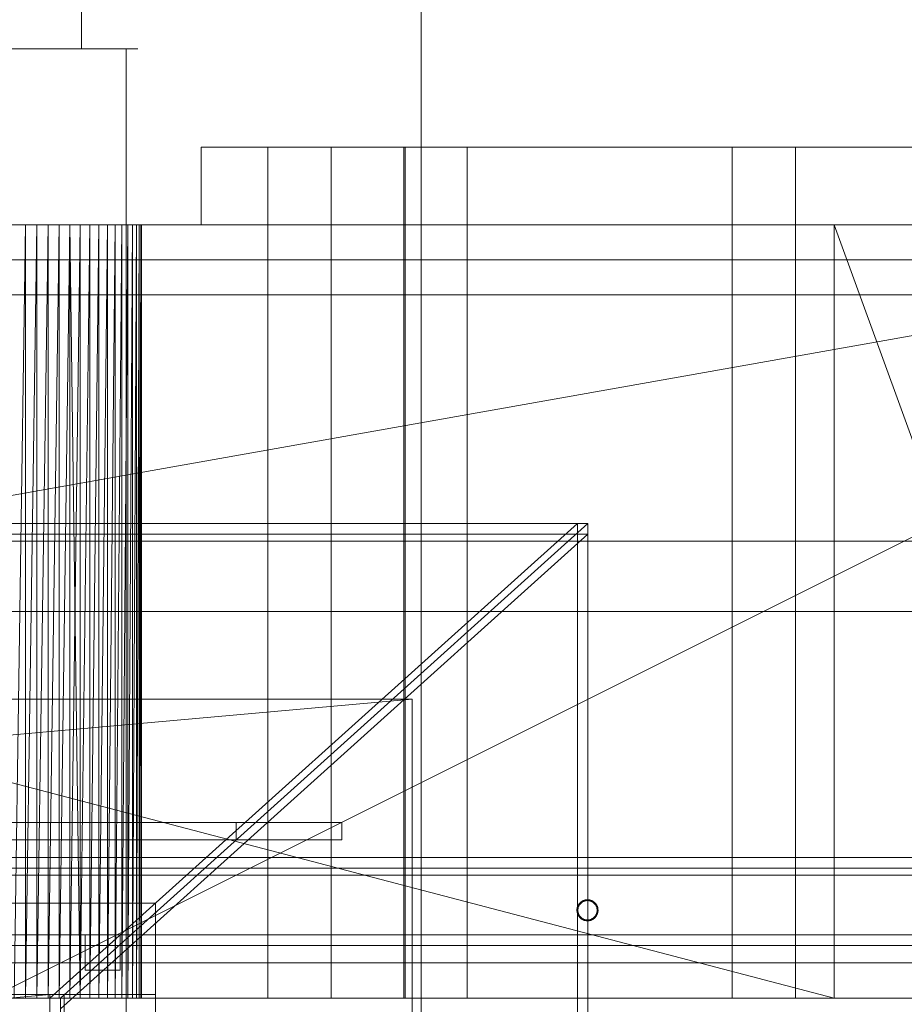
# Model space of a CAD drawing. Header units: millimetres. Extents: x -2233 to 65662, y -50530 to 6847.
# Tile 496 of 656: x 25038 to 25290, y -17792 to -17512. Entities that reach past the tile are written whole.
import ezdxf

# ---------------------------------------------------------------- set-up
doc = ezdxf.new("R2010")
doc.units = ezdxf.units.MM
for name, color, linetype, lineweight in [('COTAS_P', 1, 'Continuous', 0), ('superior_briquetadora', 7, 'Continuous', 0), ('superior_C02-briq', 7, 'Continuous', 0), ('superior_C05', 7, 'Continuous', 0)]:
    doc.layers.add(name, color=color, linetype=linetype, lineweight=lineweight)
doc.dimstyles.new('R19_100', dxfattribs={"dimtxt": 250, "dimasz": 150, "dimexe": 150, "dimexo": 80, "dimgap": 100, "dimtad": 1, "dimtih": 1, "dimtoh": 1, "dimdsep": 46, "dimcen": 0.09, "dimadec": 0, "dimazin": 0, "dimtfac": 1, "dimtdec": 4, "dimtofl": 0, "dimtmove": 0, "dimatfit": 3, "dimfxl": 1, "dimtolj": 1, "dimtzin": 0, "dimarcsym": 0})

# ---------------------------------------------------------------- blocks, each defined once
blk = doc.blocks.new('DIM_R32_27')
at = {"layer": 'COTAS_P'}
for p, q in [((24250.07, -17080), (24400.07, -17035)), ((26750.07, -17080), (26600.07, -17035)), ((24250.07, -17980), (24250.07, -17080)), ((24250.07, -17080), (26750.07, -17080)), ((24250.07, -17080), (24400.07, -17125)), ((26750.07, -17080), (26600.07, -17125)), ((26750.07, -17980), (26750.07, -17080))]:
    blk.add_line(p, q, dxfattribs=at)
blk.add_text('2500 P', height=250, dxfattribs=at).set_placement((25500.07, -16980))

msp = doc.modelspace()

# ---------------------------------------------------------------- linework, layer by layer
at = {"layer": 'superior_briquetadora'}
for p, q in [((25152.685, -17250), (25152.685, -17800)), ((25056.004, -17280), (25056.004, -17520)), ((25032.548, -17520), (25046.788, -17520)), ((25047.587, -17520), (25033.347, -17520)), ((25035.885, -17520), (25043.806, -17520)), ((25044.25, -17520), (25036.329, -17520)), ((25043.806, -17520), (25050.986, -17520)), ((25051.343, -17520), (25044.25, -17520)), ((25046.788, -17520), (25059.697, -17520)), ((25060.338, -17520), (25047.587, -17520)), ((25050.986, -17520), (25056.004, -17520)), ((25056.202, -17520), (25051.343, -17520)), ((25056.004, -17520), (25057.866, -17520)), ((25057.866, -17520), (25056.202, -17520)), ((25059.697, -17520), (25068.718, -17520)), ((25069.074, -17520), (25060.338, -17520)), ((25068.718, -17520), (25072.065, -17520)), ((25068.718, -17520), (25068.718, -17800)), ((25072.065, -17520), (25069.074, -17520)), ((25090.067, -17548), (25091.234, -17548)), ((25090.067, -17548), (25090.067, -17570)), ((25091.234, -17548), (25094.717, -17548)), ((25094.717, -17548), (25100.465, -17548)), ((25100.465, -17548), (25108.395, -17548)), ((25108.395, -17548), (25118.39, -17548)), ((25109.067, -17790), (25109.067, -17548)), ((25109.959, -17548), (25109.067, -17548)), ((25112.456, -17548), (25109.959, -17548)), ((25116.065, -17548), (25112.456, -17548)), ((25120.07, -17548), (25116.065, -17548)), ((25118.39, -17548), (25130.306, -17548)), ((25123.679, -17548), (25120.07, -17548)), ((25126.176, -17548), (25123.679, -17548)), ((25127.067, -17548), (25126.176, -17548)), ((25127.067, -17790), (25127.067, -17548)), ((25130.306, -17548), (25143.968, -17548)), ((25143.968, -17548), (25159.177, -17548)), ((25147.729, -17790), (25147.729, -17548)), ((25148.621, -17548), (25147.729, -17548)), ((25148.067, -17548), (25148.067, -17790)), ((25149.804, -17548), (25148.067, -17548)), ((25151.118, -17548), (25148.621, -17548)), ((25154.955, -17548), (25149.804, -17548)), ((25154.727, -17548), (25151.118, -17548)), ((25158.732, -17548), (25154.727, -17548)), ((25163.345, -17548), (25154.955, -17548)), ((25162.341, -17548), (25158.732, -17548)), ((25159.177, -17548), (25175.712, -17548)), ((25164.838, -17548), (25162.341, -17548)), ((25174.689, -17548), (25163.345, -17548)), ((25165.729, -17548), (25164.838, -17548)), ((25165.729, -17790), (25165.729, -17548)), ((25188.599, -17548), (25174.689, -17548)), ((25175.712, -17548), (25193.331, -17548)), ((25204.602, -17548), (25188.599, -17548)), ((25193.331, -17548), (25211.777, -17548)), ((25222.154, -17548), (25204.602, -17548)), ((25211.777, -17548), (25230.782, -17548)), ((25240.656, -17548), (25222.154, -17548)), ((25230.782, -17548), (25250.067, -17548)), ((25259.479, -17548), (25240.656, -17548)), ((25241.067, -17790), (25241.067, -17548)), ((25241.959, -17548), (25241.067, -17548)), ((25244.456, -17548), (25241.959, -17548)), ((25248.065, -17548), (25244.456, -17548)), ((25252.07, -17548), (25248.065, -17548)), ((25250.067, -17548), (25269.353, -17548)), ((25255.679, -17548), (25252.07, -17548)), ((25258.176, -17548), (25255.679, -17548)), ((25259.067, -17548), (25258.176, -17548)), ((25259.067, -17790), (25259.067, -17548)), ((25277.981, -17548), (25259.479, -17548)), ((25269.353, -17548), (25288.358, -17548)), ((25295.533, -17548), (25277.981, -17548)), ((25288.358, -17548), (25306.804, -17548)), ((23750.067, -17570), (25950.067, -17570)), ((23870.067, -17570), (25830.067, -17570)), ((25470.067, -17570), (24230.067, -17790)), ((25470.067, -17570), (24230.067, -17570)), ((25470.067, -17570), (24243.401, -17570)), ((25746.067, -17570), (24243.401, -17570)), ((24430.067, -17570), (25270.067, -17570)), ((24430.067, -17570), (25270.067, -17790)), ((25270.067, -17570), (24663.302, -17570)), ((25270.067, -17570), (24666.505, -17570)), ((25470.067, -17570), (25030.067, -17570)), ((25040.067, -17570), (25030.067, -17570)), ((25043.302, -17570), (25030.067, -17570)), ((25046.505, -17570), (25030.067, -17570)), ((25049.647, -17570), (25030.067, -17570)), ((25052.696, -17570), (25030.067, -17570)), ((25055.624, -17570), (25030.067, -17570)), ((25058.401, -17570), (25030.067, -17570)), ((25061.002, -17570), (25030.067, -17570)), ((25063.402, -17570), (25030.067, -17570)), ((25065.577, -17570), (25030.067, -17570)), ((25350.067, -17570), (25030.067, -17570)), ((25470.067, -17570), (25030.067, -17790)), ((25040.067, -17570), (25036.833, -17790)), ((25040.067, -17570), (25036.833, -17570)), ((25036.833, -17570), (25270.067, -17570)), ((25043.302, -17570), (25040.067, -17790)), ((25040.067, -17570), (25040.067, -17790)), ((25043.302, -17570), (25040.067, -17570)), ((25040.067, -17570), (25270.067, -17570)), ((25046.505, -17570), (25043.302, -17790)), ((25043.302, -17570), (25043.302, -17790)), ((25046.505, -17570), (25043.302, -17570)), ((25043.302, -17570), (25270.067, -17570)), ((25049.647, -17570), (25046.505, -17790)), ((25046.505, -17570), (25046.505, -17790)), ((25049.647, -17570), (25046.505, -17570)), ((25046.505, -17570), (25270.067, -17570)), ((25052.696, -17570), (25049.647, -17790)), ((25049.647, -17570), (25049.647, -17790)), ((25052.696, -17570), (25049.647, -17570)), ((25049.647, -17570), (25270.067, -17570)), ((25055.624, -17570), (25052.696, -17790)), ((25052.696, -17570), (25052.696, -17790)), ((25055.624, -17570), (25052.696, -17570)), ((25052.696, -17570), (25270.067, -17570)), ((25052.696, -17570), (25055.624, -17790)), ((25058.401, -17570), (25055.624, -17790)), ((25055.624, -17570), (25055.624, -17790)), ((25058.401, -17570), (25055.624, -17570)), ((25055.624, -17570), (25270.067, -17570)), ((25061.002, -17570), (25058.401, -17790)), ((25058.401, -17570), (25058.401, -17790)), ((25061.002, -17570), (25058.401, -17570)), ((25058.401, -17570), (25270.067, -17570)), ((25063.402, -17570), (25061.002, -17790)), ((25061.002, -17570), (25061.002, -17790)), ((25063.402, -17570), (25061.002, -17570)), ((25061.002, -17570), (25270.067, -17570)), ((25065.577, -17570), (25063.402, -17790)), ((25063.402, -17570), (25063.402, -17790)), ((25065.577, -17570), (25063.402, -17570)), ((25063.402, -17570), (25270.067, -17570)), ((25067.506, -17570), (25065.577, -17790)), ((25065.577, -17790), (25065.577, -17570)), ((25067.506, -17570), (25065.577, -17570)), ((25065.577, -17570), (25270.067, -17570)), ((25065.577, -17570), (25350.067, -17570)), ((25069.171, -17570), (25067.506, -17790)), ((25067.506, -17790), (25067.506, -17570)), ((25069.171, -17570), (25067.506, -17570)), ((25067.506, -17570), (25270.067, -17570)), ((25067.506, -17570), (25350.067, -17570)), ((25070.556, -17570), (25069.171, -17790)), ((25069.171, -17790), (25069.171, -17570)), ((25070.556, -17570), (25069.171, -17570)), ((25069.171, -17570), (25270.067, -17570)), ((25069.171, -17570), (25350.067, -17570)), ((25071.647, -17570), (25070.556, -17790)), ((25070.556, -17790), (25070.556, -17570)), ((25071.647, -17570), (25070.556, -17570)), ((25070.556, -17570), (25270.067, -17570)), ((25070.556, -17570), (25350.067, -17570)), ((25072.433, -17570), (25071.647, -17790)), ((25071.647, -17790), (25071.647, -17570)), ((25072.433, -17570), (25071.647, -17570)), ((25071.647, -17570), (25270.067, -17570)), ((25071.647, -17570), (25350.067, -17570)), ((25072.909, -17570), (25072.433, -17790)), ((25072.433, -17790), (25072.433, -17570)), ((25072.909, -17570), (25072.433, -17570)), ((25072.433, -17570), (25270.067, -17570)), ((25073.067, -17570), (25072.909, -17790)), ((25072.909, -17790), (25072.909, -17570)), ((25073.067, -17570), (25072.909, -17570)), ((25072.909, -17570), (25270.067, -17570)), ((25073.067, -17790), (25073.067, -17570)), ((25270.067, -17570), (25073.067, -17570)), ((25090.067, -17570), (25091.234, -17570)), ((25091.234, -17570), (25094.717, -17570)), ((25094.717, -17570), (25100.465, -17570)), ((25100.465, -17570), (25108.395, -17570)), ((25108.395, -17570), (25118.39, -17570)), ((25118.39, -17570), (25130.306, -17570)), ((25130.306, -17570), (25143.968, -17570)), ((25143.968, -17570), (25159.177, -17570)), ((25159.177, -17570), (25175.712, -17570)), ((25175.712, -17570), (25193.331, -17570)), ((25193.331, -17570), (25211.777, -17570)), ((25211.777, -17570), (25230.782, -17570)), ((25230.782, -17570), (25250.067, -17570)), ((25250.067, -17570), (25269.353, -17570)), ((25269.353, -17570), (25288.358, -17570)), ((25270.067, -17570), (25350.067, -17570)), ((25270.067, -17790), (25270.067, -17570)), ((25270.067, -17570), (25350.067, -17790)), ((25288.358, -17570), (25306.804, -17570)), ((23900.067, -17580), (25800.067, -17580)), ((23900.067, -17590), (25800.067, -17590)), ((24500.067, -17655), (25200.067, -17655)), ((25047.067, -17790), (25197.067, -17655)), ((25050.067, -17790), (25200.067, -17655)), ((25197.067, -17655), (25197.067, -18305)), ((25200.067, -17655), (25197.067, -17655)), ((25200.067, -17655), (25200.067, -18305)), ((25200.067, -17655), (25200.067, -17658)), ((24500.067, -17658), (25200.067, -17658)), ((25200.067, -17658), (25050.067, -17793)), ((23900.067, -17660), (25800.067, -17660)), ((25950.067, -17680), (23750.067, -17680)), ((24150.067, -17680), (25950.067, -17680)), ((24150.067, -17680), (25800.067, -17680)), ((24570.067, -17740), (25130.067, -17740)), ((25100.067, -17745), (25100.067, -17740)), ((25100.067, -17740), (25130.067, -17740)), ((25130.067, -17740), (25130.067, -17745)), ((25130.067, -17745), (24570.067, -17745)), ((25130.067, -17745), (25100.067, -17745)), ((24623.067, -17763), (25077.067, -17763)), ((25077.067, -17763), (25077.067, -17789)), ((25057.067, -17782), (25057.067, -17772)), ((25057.067, -17772), (25067.067, -17772)), ((25067.067, -17772), (25067.067, -17782)), ((25067.067, -17782), (25057.067, -17782)), ((25830.067, -17790), (23870.067, -17790)), ((23954.067, -17790), (25456.734, -17790)), ((24230.067, -17790), (25470.067, -17790)), ((24230.067, -17790), (25456.734, -17790)), ((25270.067, -17790), (24430.067, -17790)), ((25077.067, -17789), (24623.067, -17789)), ((25050.067, -17790), (24650.067, -17790)), ((25047.067, -17789), (24653.067, -17789)), ((24965.067, -17796), (25047.067, -17789)), ((25030.067, -17790), (25470.067, -17790)), ((25350.067, -17790), (25030.067, -17790)), ((25063.402, -17790), (25030.067, -17790)), ((25030.067, -17790), (25065.577, -17790)), ((25061.002, -17790), (25030.067, -17790)), ((25058.401, -17790), (25030.067, -17790)), ((25055.624, -17790), (25030.067, -17790)), ((25052.696, -17790), (25030.067, -17790)), ((25049.647, -17790), (25030.067, -17790)), ((25046.505, -17790), (25030.067, -17790)), ((25043.302, -17790), (25030.067, -17790)), ((25040.067, -17790), (25030.067, -17790)), ((25036.833, -17790), (25040.067, -17790)), ((25270.067, -17790), (25036.833, -17790)), ((25040.067, -17790), (25043.302, -17790)), ((25270.067, -17790), (25040.067, -17790)), ((25043.302, -17790), (25046.505, -17790)), ((25270.067, -17790), (25043.302, -17790)), ((25046.505, -17790), (25049.647, -17790)), ((25270.067, -17790), (25046.505, -17790)), ((25047.067, -17789), (25047.067, -17793)), ((25047.067, -18170), (25047.067, -17790)), ((25050.067, -17790), (25047.067, -17790)), ((25049.647, -17790), (25052.696, -17790)), ((25270.067, -17790), (25049.647, -17790)), ((25050.067, -18170), (25050.067, -17790)), ((25050.067, -17790), (25050.067, -17793)), ((25051.067, -18171), (25051.067, -17789)), ((25051.067, -17789), (25077.067, -17789)), ((25052.696, -17790), (25055.624, -17790)), ((25270.067, -17790), (25052.696, -17790)), ((25055.624, -17790), (25058.401, -17790)), ((25270.067, -17790), (25055.624, -17790)), ((25058.401, -17790), (25061.002, -17790)), ((25270.067, -17790), (25058.401, -17790)), ((25061.002, -17790), (25063.402, -17790)), ((25270.067, -17790), (25061.002, -17790)), ((25063.402, -17790), (25065.577, -17790)), ((25270.067, -17790), (25063.402, -17790)), ((25065.577, -17790), (25067.506, -17790)), ((25350.067, -17790), (25065.577, -17790)), ((25270.067, -17790), (25065.577, -17790)), ((25067.506, -17790), (25069.171, -17790)), ((25350.067, -17790), (25067.506, -17790)), ((25270.067, -17790), (25067.506, -17790)), ((25069.171, -17790), (25070.556, -17790)), ((25350.067, -17790), (25069.171, -17790)), ((25270.067, -17790), (25069.171, -17790)), ((25070.556, -17790), (25071.647, -17790)), ((25350.067, -17790), (25070.556, -17790)), ((25270.067, -17790), (25070.556, -17790)), ((25071.647, -17790), (25072.433, -17790)), ((25071.647, -17790), (25350.067, -17790)), ((25270.067, -17790), (25071.647, -17790)), ((25072.433, -17790), (25072.909, -17790)), ((25270.067, -17790), (25072.433, -17790)), ((25072.909, -17790), (25073.067, -17790)), ((25270.067, -17790), (25072.909, -17790)), ((25270.067, -17790), (25073.067, -17790)), ((25077.067, -17789), (25077.067, -18171)), ((25109.959, -17790), (25109.067, -17790)), ((25112.456, -17790), (25109.959, -17790)), ((25116.065, -17790), (25112.456, -17790)), ((25120.07, -17790), (25116.065, -17790)), ((25123.679, -17790), (25120.07, -17790)), ((25126.176, -17790), (25123.679, -17790)), ((25127.067, -17790), (25126.176, -17790)), ((25148.621, -17790), (25147.729, -17790)), ((25149.804, -17790), (25148.067, -17790)), ((25151.118, -17790), (25148.621, -17790)), ((25154.955, -17790), (25149.804, -17790)), ((25154.727, -17790), (25151.118, -17790)), ((25158.732, -17790), (25154.727, -17790)), ((25163.345, -17790), (25154.955, -17790)), ((25162.341, -17790), (25158.732, -17790)), ((25164.838, -17790), (25162.341, -17790)), ((25174.689, -17790), (25163.345, -17790)), ((25165.729, -17790), (25164.838, -17790)), ((25188.599, -17790), (25174.689, -17790)), ((25204.602, -17790), (25188.599, -17790)), ((25222.154, -17790), (25204.602, -17790)), ((25240.656, -17790), (25222.154, -17790)), ((25259.479, -17790), (25240.656, -17790)), ((25241.959, -17790), (25241.067, -17790)), ((25244.456, -17790), (25241.959, -17790)), ((25248.065, -17790), (25244.456, -17790)), ((25252.07, -17790), (25248.065, -17790)), ((25255.679, -17790), (25252.07, -17790)), ((25258.176, -17790), (25255.679, -17790)), ((25259.067, -17790), (25258.176, -17790)), ((25277.981, -17790), (25259.479, -17790)), ((25350.067, -17790), (25270.067, -17790)), ((25295.533, -17790), (25277.981, -17790))]:
    msp.add_line(p, q, dxfattribs=at)
at = {"layer": 'superior_C02-briq'}
for p, q in [((24550.067, -17705), (25150.067, -17705)), ((24925.067, -17725), (25150.067, -17705)), ((25150.067, -17705), (25150.067, -18255))]:
    msp.add_line(p, q, dxfattribs=at)
at = {"layer": 'superior_C05'}
for p, q in [((24310.067, -17750), (26690.067, -17750)), ((24300.067, -17755), (26700.067, -17755)), ((24310.067, -17753), (26690.067, -17753)), ((24310.067, -17755), (26690.067, -17755)), ((24900.317, -17755), (25499.567, -17755)), ((25197.308, -17763.565), (25197.24, -17763.698)), ((25197.383, -17763.436), (25197.308, -17763.565)), ((25197.464, -17763.31), (25197.383, -17763.436)), ((25197.551, -17763.189), (25197.464, -17763.31)), ((25197.596, -17763.566), (25197.527, -17763.685)), ((25197.644, -17763.072), (25197.551, -17763.189)), ((25197.67, -17763.451), (25197.596, -17763.566)), ((25197.743, -17762.959), (25197.644, -17763.072)), ((25197.75, -17763.34), (25197.67, -17763.451)), ((25197.848, -17762.852), (25197.743, -17762.959)), ((25197.836, -17763.232), (25197.75, -17763.34)), ((25197.927, -17763.13), (25197.836, -17763.232)), ((25197.957, -17762.751), (25197.848, -17762.852)), ((25198.022, -17763.031), (25197.927, -17763.13)), ((25198.072, -17762.655), (25197.957, -17762.751)), ((25198.123, -17762.938), (25198.022, -17763.031)), ((25198.191, -17762.564), (25198.072, -17762.655)), ((25198.228, -17762.85), (25198.123, -17762.938)), ((25198.315, -17762.48), (25198.191, -17762.564)), ((25198.337, -17762.767), (25198.228, -17762.85)), ((25198.442, -17762.402), (25198.315, -17762.48)), ((25198.45, -17762.69), (25198.337, -17762.767)), ((25198.574, -17762.33), (25198.442, -17762.402)), ((25198.567, -17762.618), (25198.45, -17762.69)), ((25198.688, -17762.553), (25198.567, -17762.618)), ((25198.709, -17762.265), (25198.574, -17762.33)), ((25198.811, -17762.493), (25198.688, -17762.553)), ((25198.846, -17762.207), (25198.709, -17762.265)), ((25198.938, -17762.44), (25198.811, -17762.493)), ((25198.987, -17762.156), (25198.846, -17762.207)), ((25199.067, -17762.393), (25198.938, -17762.44)), ((25199.13, -17762.112), (25198.987, -17762.156)), ((25199.198, -17762.353), (25199.067, -17762.393)), ((25199.275, -17762.075), (25199.13, -17762.112)), ((25199.331, -17762.319), (25199.198, -17762.353)), ((25199.422, -17762.046), (25199.275, -17762.075)), ((25199.465, -17762.292), (25199.331, -17762.319)), ((25199.569, -17762.023), (25199.422, -17762.046)), ((25199.601, -17762.271), (25199.465, -17762.292)), ((25199.718, -17762.008), (25199.569, -17762.023)), ((25199.737, -17762.258), (25199.601, -17762.271)), ((25199.868, -17762.001), (25199.718, -17762.008)), ((25199.874, -17762.251), (25199.737, -17762.258)), ((25200.017, -17762.001), (25199.868, -17762.001)), ((25200.011, -17762.251), (25199.874, -17762.251)), ((25200.148, -17762.258), (25200.011, -17762.251)), ((25200.167, -17762.008), (25200.017, -17762.001)), ((25200.284, -17762.271), (25200.148, -17762.258)), ((25200.316, -17762.023), (25200.167, -17762.008)), ((25200.42, -17762.292), (25200.284, -17762.271)), ((25200.463, -17762.046), (25200.316, -17762.023)), ((25200.554, -17762.319), (25200.42, -17762.292)), ((25200.61, -17762.075), (25200.463, -17762.046)), ((25200.687, -17762.353), (25200.554, -17762.319)), ((25200.755, -17762.112), (25200.61, -17762.075)), ((25200.818, -17762.393), (25200.687, -17762.353)), ((25200.898, -17762.156), (25200.755, -17762.112)), ((25200.947, -17762.44), (25200.818, -17762.393)), ((25201.039, -17762.207), (25200.898, -17762.156)), ((25201.074, -17762.493), (25200.947, -17762.44)), ((25201.176, -17762.265), (25201.039, -17762.207)), ((25201.197, -17762.553), (25201.074, -17762.493)), ((25201.311, -17762.33), (25201.176, -17762.265)), ((25201.317, -17762.618), (25201.197, -17762.553)), ((25201.442, -17762.402), (25201.311, -17762.33)), ((25201.434, -17762.69), (25201.317, -17762.618)), ((25201.548, -17762.767), (25201.434, -17762.69)), ((25201.57, -17762.48), (25201.442, -17762.402)), ((25201.657, -17762.85), (25201.548, -17762.767)), ((25201.694, -17762.564), (25201.57, -17762.48)), ((25201.762, -17762.938), (25201.657, -17762.85)), ((25201.813, -17762.655), (25201.694, -17762.564)), ((25201.863, -17763.031), (25201.762, -17762.938)), ((25201.928, -17762.751), (25201.813, -17762.655)), ((25201.958, -17763.13), (25201.863, -17763.031)), ((25202.037, -17762.852), (25201.928, -17762.751)), ((25202.049, -17763.232), (25201.958, -17763.13)), ((25202.142, -17762.959), (25202.037, -17762.852)), ((25202.135, -17763.34), (25202.049, -17763.232)), ((25202.215, -17763.451), (25202.135, -17763.34)), ((25202.241, -17763.072), (25202.142, -17762.959)), ((25202.289, -17763.566), (25202.215, -17763.451)), ((25202.334, -17763.189), (25202.241, -17763.072)), ((25202.358, -17763.685), (25202.289, -17763.566)), ((25202.421, -17763.31), (25202.334, -17763.189)), ((25202.502, -17763.436), (25202.421, -17763.31)), ((25202.577, -17763.565), (25202.502, -17763.436)), ((25202.645, -17763.698), (25202.577, -17763.565)), ((25196.946, -17764.85), (25196.942, -17765)), ((25196.942, -17765), (25196.946, -17765.15)), ((25196.957, -17764.701), (25196.946, -17764.85)), ((25196.946, -17765.15), (25196.957, -17765.299)), ((25196.976, -17764.553), (25196.957, -17764.701)), ((25196.957, -17765.299), (25196.976, -17765.447)), ((25197.002, -17764.406), (25196.976, -17764.553)), ((25196.976, -17765.447), (25197.002, -17765.594)), ((25197.035, -17764.26), (25197.002, -17764.406)), ((25197.002, -17765.594), (25197.035, -17765.74)), ((25197.076, -17764.116), (25197.035, -17764.26)), ((25197.035, -17765.74), (25197.076, -17765.884)), ((25197.123, -17763.974), (25197.076, -17764.116)), ((25197.076, -17765.884), (25197.123, -17766.026)), ((25197.178, -17763.835), (25197.123, -17763.974)), ((25197.123, -17766.026), (25197.178, -17766.165)), ((25197.24, -17763.698), (25197.178, -17763.835)), ((25197.178, -17766.165), (25197.24, -17766.302)), ((25197.196, -17764.863), (25197.192, -17765)), ((25197.192, -17765), (25197.196, -17765.137)), ((25197.206, -17764.726), (25197.196, -17764.863)), ((25197.196, -17765.137), (25197.206, -17765.274)), ((25197.223, -17764.59), (25197.206, -17764.726)), ((25197.206, -17765.274), (25197.223, -17765.41)), ((25197.247, -17764.455), (25197.223, -17764.59)), ((25197.223, -17765.41), (25197.247, -17765.545)), ((25197.24, -17766.302), (25197.308, -17766.435)), ((25197.278, -17764.321), (25197.247, -17764.455)), ((25197.247, -17765.545), (25197.278, -17765.679)), ((25197.315, -17764.189), (25197.278, -17764.321)), ((25197.278, -17765.679), (25197.315, -17765.811)), ((25197.358, -17764.059), (25197.315, -17764.189)), ((25197.315, -17765.811), (25197.358, -17765.941)), ((25197.408, -17763.932), (25197.358, -17764.059)), ((25197.358, -17765.941), (25197.408, -17766.068)), ((25197.465, -17763.807), (25197.408, -17763.932)), ((25197.408, -17766.068), (25197.465, -17766.193)), ((25197.527, -17763.685), (25197.465, -17763.807)), ((25197.465, -17766.193), (25197.527, -17766.315)), ((25197.527, -17766.315), (25197.596, -17766.434)), ((25202.289, -17766.434), (25202.358, -17766.315)), ((25202.42, -17763.807), (25202.358, -17763.685)), ((25202.358, -17766.315), (25202.42, -17766.193)), ((25202.477, -17763.932), (25202.42, -17763.807)), ((25202.42, -17766.193), (25202.477, -17766.068)), ((25202.527, -17764.059), (25202.477, -17763.932)), ((25202.477, -17766.068), (25202.527, -17765.941)), ((25202.57, -17764.189), (25202.527, -17764.059)), ((25202.527, -17765.941), (25202.57, -17765.811)), ((25202.607, -17764.321), (25202.57, -17764.189)), ((25202.57, -17765.811), (25202.607, -17765.679)), ((25202.577, -17766.435), (25202.645, -17766.302)), ((25202.638, -17764.455), (25202.607, -17764.321)), ((25202.607, -17765.679), (25202.638, -17765.545)), ((25202.662, -17764.59), (25202.638, -17764.455)), ((25202.638, -17765.545), (25202.662, -17765.41)), ((25202.707, -17763.835), (25202.645, -17763.698)), ((25202.645, -17766.302), (25202.707, -17766.165)), ((25202.679, -17764.726), (25202.662, -17764.59)), ((25202.662, -17765.41), (25202.679, -17765.274)), ((25202.689, -17764.863), (25202.679, -17764.726)), ((25202.679, -17765.274), (25202.689, -17765.137)), ((25202.692, -17765), (25202.689, -17764.863)), ((25202.692, -17765), (25202.689, -17765.137)), ((25202.762, -17763.974), (25202.707, -17763.835)), ((25202.707, -17766.165), (25202.762, -17766.026)), ((25202.809, -17764.116), (25202.762, -17763.974)), ((25202.762, -17766.026), (25202.809, -17765.884)), ((25202.85, -17764.26), (25202.809, -17764.116)), ((25202.809, -17765.884), (25202.85, -17765.74)), ((25202.883, -17764.406), (25202.85, -17764.26)), ((25202.85, -17765.74), (25202.883, -17765.594)), ((25202.909, -17764.553), (25202.883, -17764.406)), ((25202.883, -17765.594), (25202.909, -17765.447)), ((25202.928, -17764.701), (25202.909, -17764.553)), ((25202.909, -17765.447), (25202.928, -17765.299)), ((25202.939, -17764.85), (25202.928, -17764.701)), ((25202.928, -17765.299), (25202.939, -17765.15)), ((25202.942, -17765), (25202.939, -17764.85)), ((25202.942, -17765), (25202.939, -17765.15)), ((25197.308, -17766.435), (25197.383, -17766.564)), ((25197.383, -17766.564), (25197.464, -17766.69)), ((25197.464, -17766.69), (25197.551, -17766.811)), ((25197.551, -17766.811), (25197.644, -17766.928)), ((25197.596, -17766.434), (25197.67, -17766.549)), ((25197.644, -17766.928), (25197.743, -17767.041)), ((25197.67, -17766.549), (25197.75, -17766.66)), ((25197.743, -17767.041), (25197.848, -17767.148)), ((25197.75, -17766.66), (25197.836, -17766.768)), ((25197.836, -17766.768), (25197.927, -17766.87)), ((25197.848, -17767.148), (25197.957, -17767.249)), ((25197.927, -17766.87), (25198.022, -17766.969)), ((25197.957, -17767.249), (25198.072, -17767.345)), ((25198.022, -17766.969), (25198.123, -17767.062)), ((25198.072, -17767.345), (25198.191, -17767.436)), ((25198.123, -17767.062), (25198.228, -17767.15)), ((25198.191, -17767.436), (25198.315, -17767.52)), ((25198.228, -17767.15), (25198.337, -17767.233)), ((25198.315, -17767.52), (25198.442, -17767.598)), ((25198.337, -17767.233), (25198.45, -17767.31)), ((25198.442, -17767.598), (25198.574, -17767.67)), ((25198.45, -17767.31), (25198.567, -17767.382)), ((25198.567, -17767.382), (25198.688, -17767.447)), ((25198.574, -17767.67), (25198.709, -17767.735)), ((25198.688, -17767.447), (25198.811, -17767.507)), ((25198.709, -17767.735), (25198.846, -17767.793)), ((25198.811, -17767.507), (25198.938, -17767.56)), ((25198.846, -17767.793), (25198.987, -17767.844)), ((25198.938, -17767.56), (25199.067, -17767.607)), ((25198.987, -17767.844), (25199.13, -17767.888)), ((25199.067, -17767.607), (25199.198, -17767.647)), ((25199.13, -17767.888), (25199.275, -17767.925)), ((25199.198, -17767.647), (25199.331, -17767.681)), ((25199.275, -17767.925), (25199.422, -17767.954)), ((25199.331, -17767.681), (25199.465, -17767.708)), ((25199.422, -17767.954), (25199.569, -17767.977)), ((25199.465, -17767.708), (25199.601, -17767.729)), ((25199.569, -17767.977), (25199.718, -17767.992)), ((25199.601, -17767.729), (25199.737, -17767.742)), ((25199.718, -17767.992), (25199.868, -17767.999)), ((25199.737, -17767.742), (25199.874, -17767.749)), ((25199.868, -17767.999), (25200.017, -17767.999)), ((25199.874, -17767.749), (25200.011, -17767.749)), ((25200.011, -17767.749), (25200.148, -17767.742)), ((25200.017, -17767.999), (25200.167, -17767.992)), ((25200.148, -17767.742), (25200.284, -17767.729)), ((25200.167, -17767.992), (25200.316, -17767.977)), ((25200.284, -17767.729), (25200.42, -17767.708)), ((25200.316, -17767.977), (25200.463, -17767.954)), ((25200.42, -17767.708), (25200.554, -17767.681)), ((25200.463, -17767.954), (25200.61, -17767.925)), ((25200.554, -17767.681), (25200.687, -17767.647)), ((25200.61, -17767.925), (25200.755, -17767.888)), ((25200.687, -17767.647), (25200.818, -17767.607)), ((25200.755, -17767.888), (25200.898, -17767.844)), ((25200.818, -17767.607), (25200.947, -17767.56)), ((25200.898, -17767.844), (25201.039, -17767.793)), ((25200.947, -17767.56), (25201.074, -17767.507)), ((25201.039, -17767.793), (25201.176, -17767.735)), ((25201.074, -17767.507), (25201.197, -17767.447)), ((25201.176, -17767.735), (25201.311, -17767.67)), ((25201.197, -17767.447), (25201.317, -17767.382)), ((25201.311, -17767.67), (25201.442, -17767.598)), ((25201.317, -17767.382), (25201.434, -17767.31)), ((25201.434, -17767.31), (25201.548, -17767.233)), ((25201.442, -17767.598), (25201.57, -17767.52)), ((25201.548, -17767.233), (25201.657, -17767.15)), ((25201.57, -17767.52), (25201.694, -17767.436)), ((25201.657, -17767.15), (25201.762, -17767.062)), ((25201.694, -17767.436), (25201.813, -17767.345)), ((25201.762, -17767.062), (25201.863, -17766.969)), ((25201.813, -17767.345), (25201.928, -17767.249)), ((25201.863, -17766.969), (25201.958, -17766.87)), ((25201.928, -17767.249), (25202.037, -17767.148)), ((25201.958, -17766.87), (25202.049, -17766.768)), ((25202.037, -17767.148), (25202.142, -17767.041)), ((25202.049, -17766.768), (25202.135, -17766.66)), ((25202.135, -17766.66), (25202.215, -17766.549)), ((25202.142, -17767.041), (25202.241, -17766.928)), ((25202.215, -17766.549), (25202.289, -17766.434)), ((25202.241, -17766.928), (25202.334, -17766.811)), ((25202.334, -17766.811), (25202.421, -17766.69)), ((25202.421, -17766.69), (25202.502, -17766.564)), ((25202.502, -17766.564), (25202.577, -17766.435)), ((24310.067, -17772), (26690.067, -17772)), ((24310.067, -17775), (26690.067, -17775)), ((24250.067, -17780), (26750.067, -17780))]:
    msp.add_line(p, q, dxfattribs=at)

# ---------------------------------------------------------------- dimensions: what is measured, and where the dimension line sits
at = {"layer": 'COTAS_P'}
dim = msp.add_aligned_dim(p1=(24250.067, -17980), p2=(26750.067, -17980), distance=900, text='<> P', dimstyle='R19_100', dxfattribs=at)
dim.commit()
dim.dimension.update_dxf_attribs({"geometry": 'DIM_R32_27', "text_midpoint": (25500.067, -17080)})

doc.saveas('drawing.dxf')
